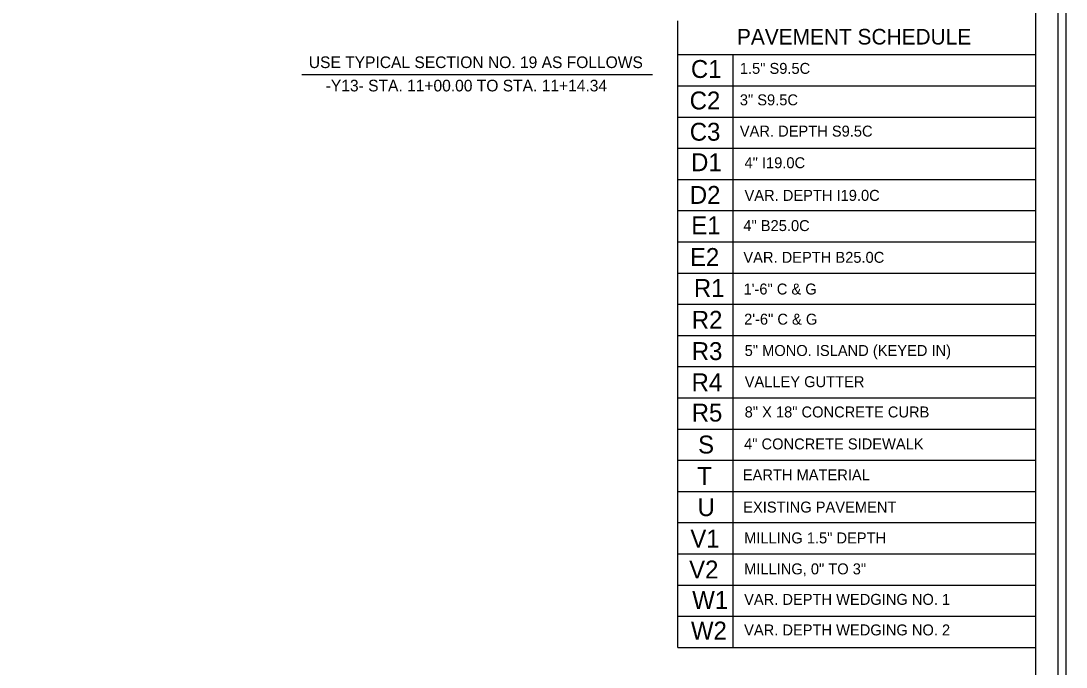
# Model space of a CAD drawing. Extents: x 957297 to 961629, y 830661 to 840840.
# Drawn here: x 959811 to 960395, y 831147 to 831508 of the extents above; entities that cross this region are included whole.
import ezdxf

# ---------------------------------------------------------------- set-up
doc = ezdxf.new("R2010")
doc.units = 0
for name, color, linetype in [('Old_Level_1', 7, 'Continuous'), ('Old_Level_50', 7, 'Continuous'), ('Prop Pavement Schedule Description CELL', 7, 'Continuous'), ('Sheet Plot Border Inside CELL', 7, 'Continuous'), ('Sheet Plot Border Outside CELL', 7, 'Continuous'), ('Sheet Typical CELL', 7, 'Continuous')]:
    doc.layers.add(name, color=color, linetype=linetype)

msp = doc.modelspace()

# ---------------------------------------------------------------- linework, layer by layer
at = {"layer": 'Old_Level_1'}
msp.add_line((959967.62, 831478.03), (960163.56, 831478.03), dxfattribs=at)
at = {"layer": 'Old_Level_50'}
for p, q in [((960177.75, 831157.72), (960177.75, 831507.92)), ((960177.75, 831489.08), (960377.79, 831489.08)), ((960177.75, 831489.08), (960377.79, 831489.08)), ((960208.48, 831489.08), (960208.48, 831157.72)), ((960177.75, 831471.64), (960377.79, 831471.64)), ((960177.75, 831471.64), (960377.79, 831471.64)), ((960177.75, 831471.64), (960377.79, 831471.64)), ((960177.75, 831454.2), (960377.79, 831454.2)), ((960177.75, 831436.76), (960377.79, 831436.76)), ((960177.75, 831419.32), (960377.79, 831419.32)), ((960177.75, 831401.88), (960377.79, 831401.88)), ((960177.75, 831384.44), (960377.79, 831384.44)), ((960177.75, 831384.44), (960377.79, 831384.44)), ((960177.75, 831367), (960377.79, 831367)), ((960177.75, 831349.56), (960377.79, 831349.56)), ((960177.75, 831332.12), (960377.79, 831332.12)), ((960177.75, 831314.68), (960377.79, 831314.68)), ((960177.75, 831297.24), (960377.79, 831297.24)), ((960177.75, 831279.8), (960377.79, 831279.8)), ((960177.75, 831262.36), (960377.79, 831262.36)), ((960177.75, 831244.92), (960377.79, 831244.92)), ((960177.75, 831227.48), (960377.79, 831227.48)), ((960177.75, 831210.04), (960377.79, 831210.04)), ((960177.75, 831192.6), (960377.79, 831192.6)), ((960177.75, 831175.16), (960377.79, 831175.16)), ((960177.75, 831157.72), (960377.79, 831157.72))]:
    msp.add_line(p, q, dxfattribs=at)
at = {"layer": 'Sheet Plot Border Inside CELL'}
msp.add_lwpolyline([(960390.3, 831738.21), (958723.8, 831738.21), (958723.8, 830683.11), (960390.3, 830683.11)], close=True, dxfattribs=at)
at = {"layer": 'Sheet Plot Border Outside CELL'}
msp.add_lwpolyline([(960394.8, 831760.66), (958710.8, 831760.66), (958710.8, 830660.66), (960394.8, 830660.66)], close=True, dxfattribs=at)
at = {"layer": 'Sheet Typical CELL'}
msp.add_lwpolyline([(960377.8, 831735.66), (958877.8, 831735.66), (958877.8, 830685.66), (960377.8, 830685.66)], close=True, dxfattribs=at)

# ---------------------------------------------------------------- texts
at = {"layer": 'Old_Level_1'}
for s, p in [('USE TYPICAL SECTION NO. 19 AS FOLLOWS', (959971.56, 831481.55)), ('-Y13- STA. 11+00.00 TO STA. 11+14.34', (959981.01, 831468.51))]:
    msp.add_text(s, height=6.5088, dxfattribs=at).set_placement(p)
at = {"layer": 'Old_Level_50'}
msp.add_text('PAVEMENT SCHEDULE', height=8.7206, dxfattribs=at).set_placement((960210.85, 831494.73))
at = {"layer": 'Prop Pavement Schedule Description CELL'}
for s, height, p in [('C1', 10.005, (960185.12, 831476.04)), ('1.5" S9.5C', 6.126, (960212.45, 831478.32)), ('C2', 10.005, (960184.42, 831458.44)), ('3" S9.5C', 6.126, (960212.45, 831460.73)), ('C3', 10.005, (960184.48, 831440.96)), ('VAR. DEPTH S9.5C', 6.1255, (960212.45, 831443.25)), ('D1', 10.005, (960185.21, 831423.9)), ('4" I19.0C', 6.126, (960215.07, 831425.57)), ('D2', 10.005, (960184.51, 831405.65)), ('VAR. DEPTH I19.0C', 6.1255, (960215.07, 831407.33)), ('E1', 10.005, (960185.29, 831388.68)), ('4" B25.0C', 6.126, (960214.44, 831390.44)), ('E2', 10.005, (960184.59, 831370.94)), ('VAR. DEPTH B25.0C', 6.1255, (960214.44, 831372.7)), ('R1', 10.005, (960186.77, 831353.65)), ('1\'-6" C & G', 6.1255, (960214.52, 831354.98)), ('R2', 10.005, (960185.6, 831335.83)), ('2\'-6" C & G', 6.1255, (960214.84, 831338.12)), ('R3', 10.005, (960185.6, 831318.34)), ('5" MONO. ISLAND (KEYED IN)', 6.1255, (960215.16, 831320.62)), ('R4', 10.005, (960185.5, 831300.9)), ('VALLEY GUTTER', 6.1255, (960215.16, 831303.18)), ('R5', 10.005, (960185.55, 831283.97)), ('8" X 18" CONCRETE CURB', 6.1255, (960215.16, 831286.26)), ('S', 10, (960189.13, 831266.12)), ('4" CONCRETE SIDEWALK', 6.1255, (960214.84, 831268.4)), ('T', 10, (960188.65, 831248.58)), ('EARTH MATERIAL', 6.1255, (960214.12, 831251.11)), ('U', 10, (960188.83, 831231.13)), ('EXISTING PAVEMENT', 6.1255, (960214.36, 831233.1)), ('V1', 10.005, (960184.81, 831213.56)), ('MILLING 1.5" DEPTH', 6.1255, (960214.84, 831215.85)), ('V2', 10.005, (960184.11, 831196.27)), ('MILLING, 0" TO 3" ', 6.1255, (960214.84, 831198.55)), ('W1', 10.005, (960185.83, 831179.21)), ('VAR. DEPTH WEDGING NO. 1 ', 6.1255, (960214.84, 831181.5)), ('W2', 10.005, (960185.13, 831162.14)), ('VAR. DEPTH WEDGING NO. 2 ', 6.1255, (960214.84, 831164.43))]:
    msp.add_text(s, height=height, dxfattribs=at).set_placement(p)

doc.saveas('drawing.dxf')
